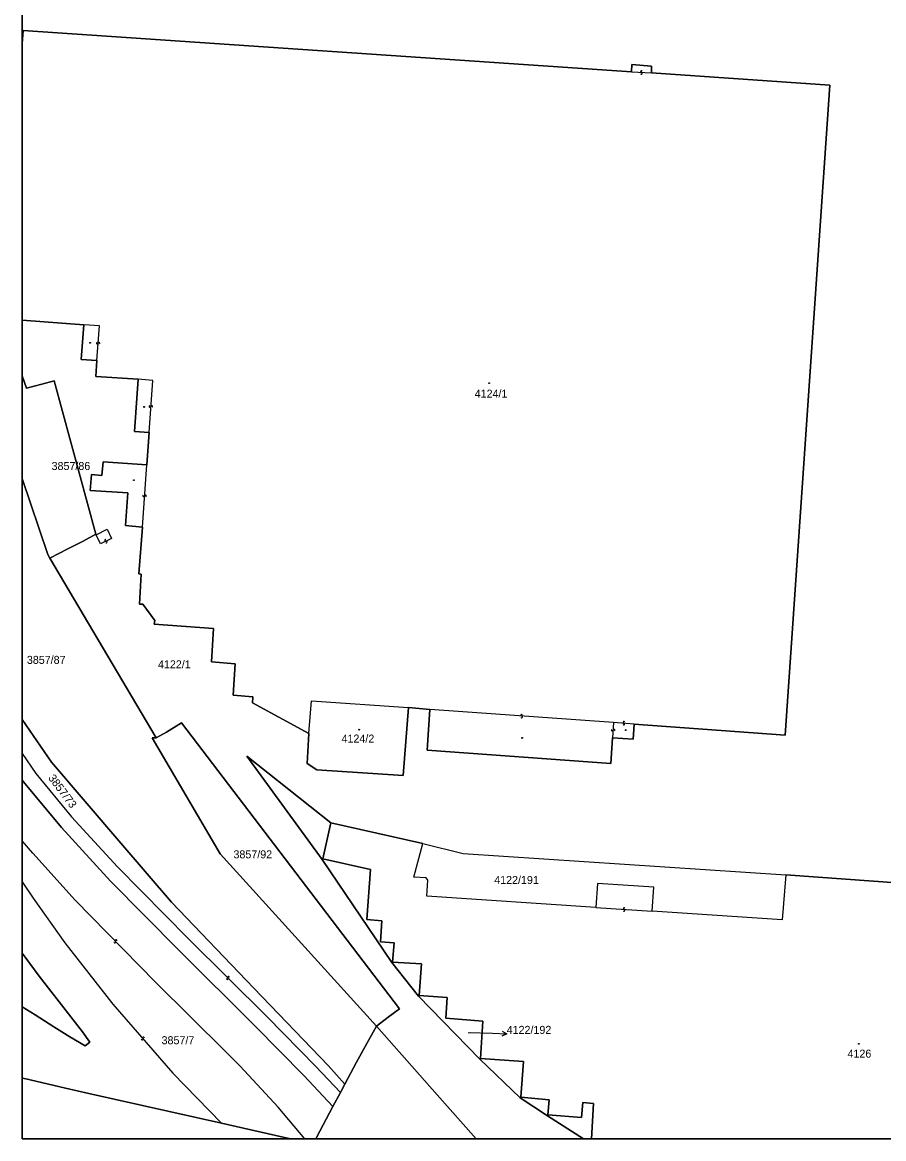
# Model space of a CAD drawing. Extents: x -598233 to -596890, y -1157848 to -1156431.
# Drawn here: x -598232.9 to -598049.8, y -1157848.5 to -1157611.2 of the extents above; entities that cross this region are included whole.
import ezdxf

# ---------------------------------------------------------------- set-up
doc = ezdxf.new("R2010")
doc.units = 0
for name, color, linetype in [('Level 1', 7, 'Continuous'), ('Level 13', 7, 'Continuous'), ('Level 3', 7, 'Continuous'), ('Level 4', 7, 'Continuous'), ('Level 5', 7, 'Continuous'), ('Level 57', 7, 'Continuous'), ('Level 60', 7, 'Continuous'), ('Vrstva 54', 7, 'Continuous'), ('Vrstva 60', 7, 'Continuous'), ('zajmove_uzemi', 7, 'Continuous')]:
    doc.layers.add(name, color=color, linetype=linetype)

msp = doc.modelspace()

# ---------------------------------------------------------------- linework, layer by layer
at = {"layer": 'Level 1'}
for p, q in [((-598232.89, -1157674.56), (-598219.79, -1157675.5)), ((-598190.54, -1157845.18), (-598175.89, -1157848.46))]:
    msp.add_line(p, q, dxfattribs=at)
for points in [[(-598103.46, -1157621.74), (-598232.7, -1157613), (-598232.89, -1157615.71)], [(-598103.46, -1157621.74), (-598103.33, -1157620.2), (-598099.16, -1157620.54), (-598099.2, -1157622.01)], [(-598099.2, -1157622.01), (-598061.26, -1157624.63), (-598070.8, -1157762.69), (-598102.89, -1157760.37)], [(-598219.79, -1157675.5), (-598220.36, -1157682.89), (-598217.09, -1157683.1)], [(-598217.09, -1157683.1), (-598217.24, -1157686.47), (-598208.27, -1157687.06)], [(-598227.03, -1157725.1), (-598223.24, -1157723.1), (-598219.97, -1157721.51), (-598217.26, -1157719.99), (-598226.09, -1157687.42), (-598228.71, -1157688.14), (-598232, -1157689.01), (-598232.89, -1157686.34)], [(-598208.27, -1157687.06), (-598209.04, -1157698.19), (-598205.95, -1157698.39)], [(-598205.95, -1157698.39), (-598206.42, -1157705.24)], [(-598206.42, -1157705.24), (-598215.71, -1157704.62), (-598215.97, -1157707.55), (-598218.16, -1157707.34), (-598218.45, -1157710.74), (-598210.48, -1157711.22), (-598210.93, -1157718.19), (-598207.38, -1157718.51)], [(-598232.89, -1157708.19), (-598227.5, -1157724.36), (-598227.03, -1157725.1)], [(-598207.38, -1157718.51), (-598208.12, -1157728.46), (-598207.65, -1157728.5), (-598207.98, -1157734.89), (-598207.25, -1157734.85), (-598204.72, -1157738.36), (-598204.86, -1157739.1), (-598192.24, -1157740.06), (-598192.66, -1157747.17), (-598187.69, -1157747.54), (-598188.07, -1157754.2), (-598183.9, -1157754.54), (-598184.01, -1157755.88), (-598171.97, -1157762.38)], [(-598204.48, -1157763.29), (-598227.03, -1157725.1)], [(-598171.97, -1157762.38), (-598172.37, -1157768.75), (-598170.33, -1157770.05), (-598151.95, -1157771.31), (-598150.86, -1157756.85)], [(-598171.97, -1157762.38), (-598171.44, -1157755.44), (-598150.86, -1157756.85)], [(-598150.86, -1157756.85), (-598146.32, -1157757.27)], [(-598164.37, -1157836.9), (-598167.92, -1157832.92), (-598183.68, -1157816.51), (-598201.22, -1157798.2), (-598211.98, -1157785.65), (-598226.67, -1157768.48), (-598232.89, -1157759.4)], [(-598146.32, -1157757.27), (-598146.87, -1157765.9), (-598107.86, -1157768.72), (-598107.45, -1157763.27)], [(-598157.63, -1157824.55), (-598155.16, -1157822.62), (-598152.75, -1157820.84), (-598199.03, -1157760.08), (-598202.22, -1157762.05), (-598204.48, -1157763.29)], [(-598107.45, -1157763.27), (-598103.11, -1157763.59), (-598102.89, -1157760.37)], [(-598204.48, -1157763.29), (-598205.32, -1157763.32), (-598190.83, -1157787.92), (-598157.63, -1157824.55)], [(-598167.32, -1157781.35), (-598185.21, -1157767.19), (-598169.17, -1157789.13), (-598154.35, -1157811.05), (-598148.72, -1157818.16), (-598135.68, -1157831.54), (-598127.08, -1157839.79), (-598121.29, -1157843.6), (-598113.61, -1157848.46)], [(-598166.89, -1157841.65), (-598173.08, -1157835.07), (-598183.45, -1157824.47), (-598199.61, -1157808.41), (-598214.17, -1157793.74), (-598224.53, -1157782.37), (-598232.65, -1157772.67), (-598232.89, -1157772.31)], [(-598167.32, -1157781.35), (-598169.01, -1157789.01), (-598158.9, -1157791.23), (-598159.65, -1157801.92), (-598156.48, -1157802.2), (-598156.77, -1157806.63), (-598153.88, -1157806.88), (-598154.19, -1157810.94), (-598148.09, -1157811.3), (-598148.58, -1157818.02), (-598142.62, -1157818.46), (-598142.9, -1157822.88), (-598135.02, -1157823.5), (-598135.53, -1157831.4), (-598126.42, -1157832.04), (-598126.96, -1157839.63), (-598120.94, -1157840.21), (-598121.18, -1157843.43), (-598114.06, -1157843.95), (-598113.81, -1157840.79), (-598111.51, -1157840.96), (-598111.96, -1157848.46)], [(-598147.79, -1157785.71), (-598167.32, -1157781.35)], [(-598111.01, -1157799.35), (-598146.93, -1157796.95), (-598146.72, -1157793.53), (-598147.09, -1157793.05), (-598149.69, -1157792.87), (-598147.79, -1157785.71)], [(-598147.79, -1157785.71), (-598139.18, -1157787.88), (-598070.67, -1157792.38)], [(-598070.67, -1157792.38), (-598071.39, -1157801.99), (-598099.04, -1157800.15)], [(-598070.67, -1157792.38), (-598040.28, -1157794.62)], [(-598099.04, -1157800.15), (-598098.69, -1157795.01), (-598110.67, -1157794.21), (-598111.01, -1157799.35)], [(-598232.89, -1157820.47), (-598230.15, -1157822.16), (-598226.18, -1157824.7), (-598222.79, -1157826.83), (-598219.56, -1157828.74), (-598218.55, -1157827.97), (-598220.08, -1157825.73), (-598222.55, -1157822.57), (-598229.28, -1157813.96), (-598232.27, -1157809.92), (-598232.89, -1157809.06)], [(-598164.37, -1157836.9), (-598161.86, -1157832.18), (-598160.05, -1157828.86), (-598157.63, -1157824.55)], [(-598157.63, -1157824.55), (-598144.71, -1157839.14), (-598136.41, -1157848.46)], [(-598232.89, -1157835.58), (-598232.81, -1157835.6), (-598231.24, -1157835.95), (-598223.73, -1157837.73), (-598190.54, -1157845.18)], [(-598164.37, -1157836.9), (-598165.3, -1157838.66)], [(-598165.3, -1157838.66), (-598166.89, -1157841.65)], [(-598170.51, -1157848.46), (-598170.38, -1157848.22), (-598166.89, -1157841.65)]]:
    msp.add_lwpolyline(points, dxfattribs=at)
at = {"layer": 'Level 13'}
for centre, start, end in [((-598101.32, -1157621.7), 33.7462, 265.8442), ((-598101.34, -1157622.06), 213.5317, 86.1217), ((-598216.98, -1157679.4), 122.9443, 355.0423), ((-598216.62, -1157679.44), 302.7298, 175.3198), ((-598205.75, -1157692.85), 123.3902, 355.4882), ((-598205.39, -1157692.87), 303.1758, 175.7658), ((-598207.08, -1157711.86), 123.235, 355.333), ((-598206.72, -1157711.89), 303.0205, 175.6105), ((-598215.2, -1157721.33), 63.3369, 295.9269), ((-598215.04, -1157721.67), 243.5513, 115.6493), ((-598126.77, -1157758.47), 33.1195, 265.7095), ((-598126.79, -1157758.83), 213.334, 85.432), ((-598107.52, -1157761.64), 123.2738, 355.8638), ((-598107.16, -1157761.66), 303.4882, 175.5862), ((-598105.04, -1157760.02), 32.6788, 265.2688), ((-598105.08, -1157760.38), 212.8933, 84.9913), ((-598105.01, -1157799.57), 33.5491, 265.6471), ((-598105.03, -1157799.93), 213.3347, 85.9247), ((-598213.23, -1157806.64), 171.7913, 43.8893), ((-598212.97, -1157806.38), 351.5769, 224.1669), ((-598189.07, -1157814.17), 352.7171, 224.8151), ((-598189.33, -1157814.43), 172.5026, 45.0926), ((-598207.42, -1157827.31), 168.1944, 40.7844), ((-598207.14, -1157827.07), 348.4089, 220.5069)]:
    msp.add_arc(centre, 0.184, start, end, dxfattribs=at)
at = {"layer": 'Level 3'}
for points in [[(-598103.46, -1157621.74), (-598099.2, -1157622.01)], [(-598217.09, -1157683.1), (-598216.52, -1157675.74), (-598219.79, -1157675.5)], [(-598205.95, -1157698.39), (-598205.18, -1157687.33), (-598208.27, -1157687.06)], [(-598207.38, -1157718.51), (-598206.42, -1157705.24)], [(-598217.17, -1157720.18), (-598214.86, -1157718.93), (-598213.93, -1157720.91), (-598216.31, -1157722.08), (-598217.17, -1157720.18)], [(-598107.23, -1157760.03), (-598146.32, -1157757.27)], [(-598107.23, -1157760.03), (-598107.45, -1157763.27)], [(-598102.89, -1157760.37), (-598107.23, -1157760.03)], [(-598232.89, -1157766.59), (-598230.01, -1157770.85), (-598222.44, -1157780.05), (-598212.68, -1157790.68), (-598197.57, -1157806.03), (-598180.83, -1157822.57), (-598170.54, -1157833.14), (-598165.3, -1157838.66)], [(-598172.82, -1157848.46), (-598178.51, -1157841.75), (-598186.62, -1157833.02), (-598189.62, -1157830.02), (-598204.56, -1157815.22), (-598221.63, -1157797.8), (-598230.69, -1157787.8), (-598232.89, -1157785.15)], [(-598232.89, -1157793.88), (-598230.58, -1157797.38), (-598223.83, -1157806.84), (-598213.66, -1157819.86), (-598200.9, -1157834.52), (-598190.54, -1157845.18)], [(-598111.01, -1157799.35), (-598099.04, -1157800.15)]]:
    msp.add_lwpolyline(points, dxfattribs=at)
at = {"layer": 'Level 5'}
for centre, radius in [((-598218.5, -1157679.34), 0.09), ((-598218.5, -1157679.34), 0.0521), ((-598133.67, -1157687.91), 0.09), ((-598133.67, -1157687.91), 0.0521), ((-598207.02, -1157692.97), 0.09), ((-598207.02, -1157692.97), 0.0521), ((-598209.18, -1157708.52), 0.09), ((-598209.18, -1157708.52), 0.0521), ((-598161.3, -1157761.55), 0.09), ((-598161.3, -1157761.55), 0.0521), ((-598104.67, -1157761.64), 0.09), ((-598104.67, -1157761.64), 0.0521), ((-598126.67, -1157763.31), 0.09), ((-598126.67, -1157763.31), 0.0521), ((-598055.12, -1157828.31), 0.09), ((-598055.12, -1157828.31), 0.0521)]:
    msp.add_circle(centre, radius, dxfattribs=at)
at = {"layer": 'Level 57'}
for p, q in [((-598138.14, -1157825.87), (-598132.96, -1157826.07)), ((-598132.96, -1157826.07), (-598129.96, -1157826.19))]:
    msp.add_line(p, q, dxfattribs=at)
msp.add_lwpolyline([(-598130.94, -1157825.65), (-598129.96, -1157826.19), (-598130.98, -1157826.65)], dxfattribs=at)
at = {"layer": 'Level 60'}
for points in [[(-598171.97, -1157762.38), (-598171.44, -1157755.44), (-598150.86, -1157756.85), (-598151.95, -1157771.31), (-598170.33, -1157770.05), (-598172.37, -1157768.75)], [(-598190.83, -1157787.92), (-598205.32, -1157763.32), (-598204.48, -1157763.29), (-598202.22, -1157762.05), (-598199.03, -1157760.08), (-598152.75, -1157820.84), (-598155.16, -1157822.62), (-598157.63, -1157824.55)], [(-598147.79, -1157785.71), (-598139.18, -1157787.88), (-598070.67, -1157792.38), (-598071.39, -1157801.99), (-598099.04, -1157800.15), (-598098.69, -1157795.01), (-598110.67, -1157794.21), (-598111.01, -1157799.35), (-598146.93, -1157796.95), (-598146.72, -1157793.53), (-598147.09, -1157793.05), (-598149.69, -1157792.87)]]:
    msp.add_lwpolyline(points, close=True, dxfattribs=at)
at = {"layer": 'Vrstva 54'}
for p, q in [((-598160.05, -1157828.86), (-598157.63, -1157824.55)), ((-598157.63, -1157824.55), (-598144.71, -1157839.14)), ((-598161.19, -1157830.95), (-598160.05, -1157828.86)), ((-598164.37, -1157836.9), (-598161.86, -1157832.18)), ((-598161.86, -1157832.18), (-598161.19, -1157830.95)), ((-598232.89, -1157835.58), (-598232.81, -1157835.6)), ((-598232.81, -1157835.6), (-598231.24, -1157835.95)), ((-598231.24, -1157835.95), (-598223.73, -1157837.73)), ((-598165.3, -1157838.66), (-598164.37, -1157836.9)), ((-598223.73, -1157837.73), (-598218.75, -1157838.85)), ((-598218.75, -1157838.85), (-598190.54, -1157845.18)), ((-598166.89, -1157841.65), (-598165.3, -1157838.66)), ((-598144.71, -1157839.14), (-598136.41, -1157848.46)), ((-598170.38, -1157848.22), (-598166.89, -1157841.65)), ((-598190.54, -1157845.18), (-598175.89, -1157848.46)), ((-598170.51, -1157848.46), (-598170.38, -1157848.22))]:
    msp.add_line(p, q, dxfattribs=at)
at = {"layer": 'Vrstva 60'}
for points in [[(-598232.89, -1156430.86), (-598232.89, -1157835.58), (-598232.81, -1157835.6), (-598231.24, -1157835.95), (-598223.73, -1157837.73), (-598218.75, -1157838.85), (-598190.54, -1157845.18), (-598175.89, -1157848.46), (-598170.51, -1157848.46), (-598170.38, -1157848.22), (-598166.89, -1157841.65), (-598165.3, -1157838.66), (-598164.37, -1157836.9), (-598161.86, -1157832.18), (-598161.19, -1157830.95), (-598160.05, -1157828.86), (-598157.63, -1157824.55), (-598144.71, -1157839.14), (-598136.41, -1157848.46), (-597003.66, -1157848.46)], [(-598232.89, -1157584.85), (-598232.89, -1157615.71), (-598232.7, -1157613), (-598103.46, -1157621.74), (-598103.33, -1157620.2), (-598099.16, -1157620.54), (-598099.2, -1157622.01), (-598061.26, -1157624.63), (-598070.8, -1157762.69), (-598102.89, -1157760.37), (-598103.11, -1157763.59), (-598107.45, -1157763.27), (-598107.86, -1157768.72), (-598146.87, -1157765.9), (-598146.32, -1157757.27), (-598150.86, -1157756.85), (-598151.95, -1157771.31), (-598170.33, -1157770.05), (-598172.37, -1157768.75), (-598171.97, -1157762.38), (-598184.01, -1157755.88), (-598183.9, -1157754.54), (-598188.07, -1157754.2), (-598187.69, -1157747.54), (-598192.66, -1157747.17), (-598192.24, -1157740.06), (-598204.86, -1157739.1), (-598204.72, -1157738.36), (-598207.25, -1157734.85), (-598207.98, -1157734.89), (-598207.65, -1157728.5), (-598208.12, -1157728.46), (-598207.38, -1157718.51), (-598210.93, -1157718.19), (-598210.48, -1157711.22), (-598218.45, -1157710.74), (-598218.16, -1157707.34), (-598215.97, -1157707.55), (-598215.71, -1157704.62), (-598206.42, -1157705.24), (-598205.95, -1157698.39), (-598209.04, -1157698.19), (-598208.27, -1157687.06), (-598217.24, -1157686.47), (-598217.09, -1157683.1), (-598220.36, -1157682.89), (-598219.79, -1157675.5), (-598232.89, -1157674.56), (-598232.89, -1157686.34), (-598232, -1157689.01), (-598228.71, -1157688.14), (-598226.09, -1157687.42), (-598217.26, -1157719.99), (-598219.97, -1157721.51), (-598223.24, -1157723.1), (-598227.03, -1157725.1), (-598204.48, -1157763.29), (-598202.22, -1157762.05), (-598199.03, -1157760.08), (-598152.75, -1157820.84), (-598155.16, -1157822.62), (-598157.63, -1157824.55), (-598144.71, -1157839.14), (-598136.41, -1157848.46), (-598113.61, -1157848.46), (-598121.29, -1157843.6), (-598127.08, -1157839.79), (-598135.68, -1157831.54), (-598148.72, -1157818.16), (-598154.35, -1157811.05), (-598169.17, -1157789.13), (-598185.21, -1157767.19), (-598167.32, -1157781.35), (-598147.79, -1157785.71), (-598139.18, -1157787.88), (-598070.67, -1157792.38), (-598040.28, -1157794.62)], [(-598040.28, -1157794.62), (-598070.67, -1157792.38), (-598071.39, -1157801.99), (-598099.04, -1157800.15), (-598098.69, -1157795.01), (-598110.67, -1157794.21), (-598111.01, -1157799.35), (-598146.93, -1157796.95), (-598146.72, -1157793.53), (-598147.09, -1157793.05), (-598149.69, -1157792.87), (-598147.79, -1157785.71), (-598167.32, -1157781.35), (-598169.01, -1157789.01), (-598158.9, -1157791.23), (-598159.65, -1157801.92), (-598156.48, -1157802.2), (-598156.77, -1157806.63), (-598153.88, -1157806.88), (-598154.19, -1157810.94), (-598148.09, -1157811.3), (-598148.58, -1157818.02), (-598142.62, -1157818.46), (-598142.9, -1157822.88), (-598135.02, -1157823.5), (-598135.53, -1157831.4), (-598126.42, -1157832.04), (-598126.96, -1157839.63), (-598120.94, -1157840.21), (-598121.18, -1157843.43), (-598114.06, -1157843.95), (-598113.81, -1157840.79), (-598111.51, -1157840.96), (-598111.96, -1157848.46), (-597981.42, -1157848.46)]]:
    msp.add_lwpolyline(points, dxfattribs=at)
for points in [[(-598232.89, -1157615.71), (-598232.89, -1157674.56), (-598219.79, -1157675.5), (-598220.36, -1157682.89), (-598217.09, -1157683.1), (-598217.24, -1157686.47), (-598208.27, -1157687.06), (-598209.04, -1157698.19), (-598205.95, -1157698.39), (-598206.42, -1157705.24), (-598215.71, -1157704.62), (-598215.97, -1157707.55), (-598218.16, -1157707.34), (-598218.45, -1157710.74), (-598210.48, -1157711.22), (-598210.93, -1157718.19), (-598207.38, -1157718.51), (-598208.12, -1157728.46), (-598207.65, -1157728.5), (-598207.98, -1157734.89), (-598207.25, -1157734.85), (-598204.72, -1157738.36), (-598204.86, -1157739.1), (-598192.24, -1157740.06), (-598192.66, -1157747.17), (-598187.69, -1157747.54), (-598188.07, -1157754.2), (-598183.9, -1157754.54), (-598184.01, -1157755.88), (-598171.97, -1157762.38), (-598171.44, -1157755.44), (-598150.86, -1157756.85), (-598146.32, -1157757.27), (-598146.87, -1157765.9), (-598107.86, -1157768.72), (-598107.45, -1157763.27), (-598103.11, -1157763.59), (-598102.89, -1157760.37), (-598070.8, -1157762.69), (-598061.26, -1157624.63), (-598099.2, -1157622.01), (-598099.16, -1157620.54), (-598103.33, -1157620.2), (-598103.46, -1157621.74), (-598232.7, -1157613)], [(-598232.89, -1157686.34), (-598232.89, -1157708.19), (-598227.5, -1157724.36), (-598227.03, -1157725.1), (-598223.24, -1157723.1), (-598219.97, -1157721.51), (-598217.26, -1157719.99), (-598226.09, -1157687.42), (-598228.71, -1157688.14), (-598232, -1157689.01)], [(-598232.89, -1157708.19), (-598232.89, -1157759.4), (-598226.67, -1157768.48), (-598211.98, -1157785.65), (-598201.22, -1157798.2), (-598183.68, -1157816.51), (-598167.92, -1157832.92), (-598164.37, -1157836.9), (-598161.86, -1157832.18), (-598160.05, -1157828.86), (-598157.63, -1157824.55), (-598190.83, -1157787.92), (-598205.32, -1157763.32), (-598204.48, -1157763.29), (-598227.03, -1157725.1), (-598227.5, -1157724.36)], [(-598232.89, -1157759.4), (-598232.89, -1157772.31), (-598232.65, -1157772.67), (-598224.53, -1157782.37), (-598214.17, -1157793.74), (-598199.61, -1157808.41), (-598183.45, -1157824.47), (-598173.08, -1157835.07), (-598166.89, -1157841.65), (-598165.3, -1157838.66), (-598164.37, -1157836.9), (-598167.92, -1157832.92), (-598183.68, -1157816.51), (-598201.22, -1157798.2), (-598211.98, -1157785.65), (-598226.67, -1157768.48)], [(-598113.61, -1157848.46), (-598111.96, -1157848.46), (-598111.51, -1157840.96), (-598113.81, -1157840.79), (-598114.06, -1157843.95), (-598121.18, -1157843.43), (-598120.94, -1157840.21), (-598126.96, -1157839.63), (-598126.42, -1157832.04), (-598135.53, -1157831.4), (-598135.02, -1157823.5), (-598142.9, -1157822.88), (-598142.62, -1157818.46), (-598148.58, -1157818.02), (-598148.09, -1157811.3), (-598154.19, -1157810.94), (-598153.88, -1157806.88), (-598156.77, -1157806.63), (-598156.48, -1157802.2), (-598159.65, -1157801.92), (-598158.9, -1157791.23), (-598169.01, -1157789.01), (-598167.32, -1157781.35), (-598185.21, -1157767.19), (-598169.17, -1157789.13), (-598154.35, -1157811.05), (-598148.72, -1157818.16), (-598135.68, -1157831.54), (-598127.08, -1157839.79), (-598121.29, -1157843.6)], [(-598232.89, -1157772.31), (-598232.89, -1157809.06), (-598232.27, -1157809.92), (-598229.28, -1157813.96), (-598222.55, -1157822.57), (-598220.08, -1157825.73), (-598218.55, -1157827.97), (-598219.56, -1157828.74), (-598222.79, -1157826.83), (-598226.18, -1157824.7), (-598230.15, -1157822.16), (-598232.89, -1157820.47), (-598232.89, -1157835.58), (-598232.81, -1157835.6), (-598231.24, -1157835.95), (-598223.73, -1157837.73), (-598190.54, -1157845.18), (-598175.89, -1157848.46), (-598170.51, -1157848.46), (-598170.38, -1157848.22), (-598166.89, -1157841.65), (-598173.08, -1157835.07), (-598183.45, -1157824.47), (-598199.61, -1157808.41), (-598214.17, -1157793.74), (-598224.53, -1157782.37), (-598232.65, -1157772.67)], [(-598232.89, -1157809.06), (-598232.89, -1157820.47), (-598230.15, -1157822.16), (-598226.18, -1157824.7), (-598222.79, -1157826.83), (-598219.56, -1157828.74), (-598218.55, -1157827.97), (-598220.08, -1157825.73), (-598222.55, -1157822.57), (-598229.28, -1157813.96), (-598232.27, -1157809.92)], [(-598136.41, -1157848.46), (-598144.71, -1157839.14), (-598157.63, -1157824.55), (-598160.05, -1157828.86), (-598161.19, -1157830.95), (-598161.86, -1157832.18), (-598164.37, -1157836.9), (-598165.3, -1157838.66), (-598166.89, -1157841.65), (-598170.38, -1157848.22), (-598170.51, -1157848.46)], [(-598232.89, -1157835.58), (-598232.89, -1157848.46), (-598175.89, -1157848.46), (-598190.54, -1157845.18), (-598218.75, -1157838.85), (-598223.73, -1157837.73), (-598231.24, -1157835.95), (-598232.81, -1157835.6)]]:
    msp.add_lwpolyline(points, close=True, dxfattribs=at)
at = {"layer": 'zajmove_uzemi'}
msp.add_lwpolyline([(-598232.89, -1156430.86), (-596890.46, -1156430.86), (-596890.46, -1157848.46), (-598232.89, -1157848.46)], close=True, dxfattribs=at)

# ---------------------------------------------------------------- texts
at = {"layer": 'Level 4'}
for s, height, p in [('4124/1', 1.7, (-598136.76, -1157691)), ('3857/87', 1.7, (-598231.92, -1157747.57)), ('4124/2', 1.7, (-598165.05, -1157764.29)), ('3857/92', 1.7, (-598188.02, -1157788.89)), ('4122/191', 1.7, (-598132.61, -1157794.34)), ('4122/192', 0.1, (-598138.14, -1157825.87)), ('4126', 1.7, (-598057.53, -1157831.24))]:
    msp.add_text(s, height=height, dxfattribs=at).set_placement(p)
for s, rotation, p in [('3857/73', 306.8585, (-598227.48, -1157771.83)), ('3857/7', 359.8961, (-598203.3, -1157828.39))]:
    msp.add_text(s, height=1.7, rotation=rotation, dxfattribs=at).set_placement(p)
at = {"layer": 'Level 57'}
for s, p in [('3857/86', (-598226.67, -1157706.37)), ('4122/1', (-598204.06, -1157748.52)), ('4122/192', (-598129.96, -1157826.19))]:
    msp.add_text(s, height=1.7, dxfattribs=at).set_placement(p)

doc.saveas('drawing.dxf')
